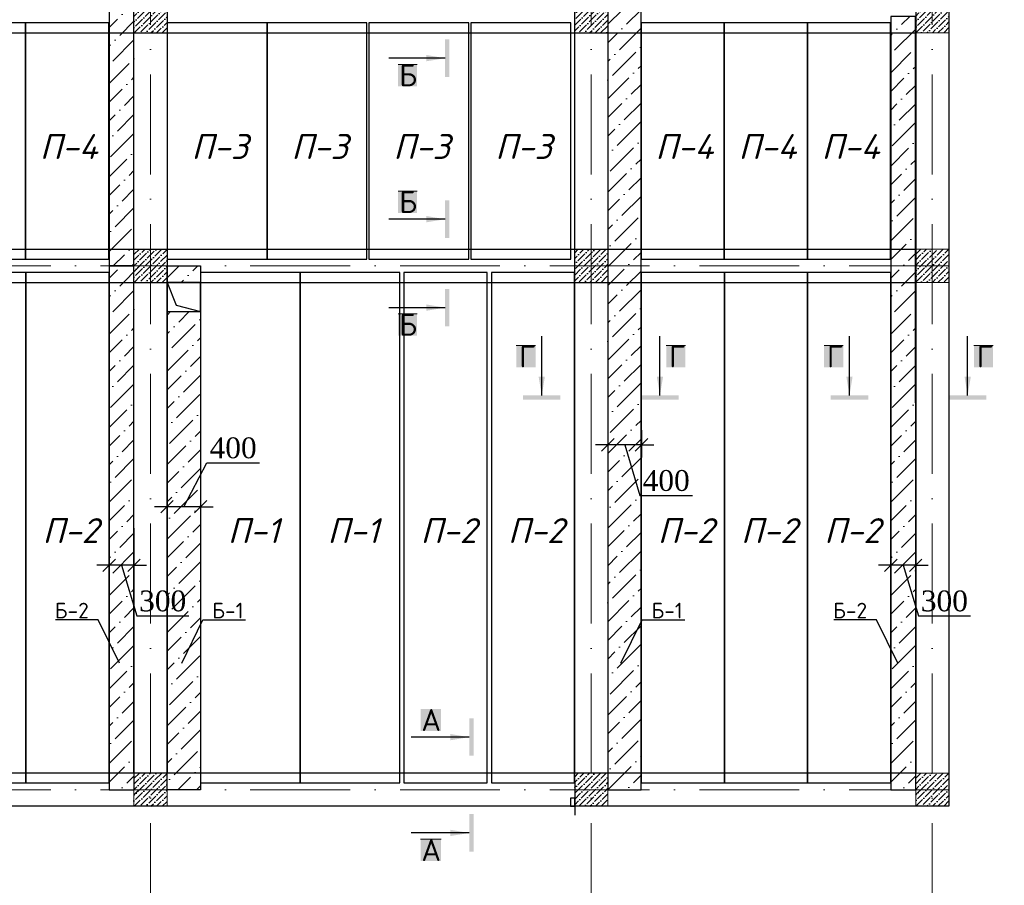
# Model space of a CAD drawing. Header units: millimetres. Extents: x 363306 to 7757304, y 1022887 to 1207196.
# Tile 626 of 656: x 2147833 to 2159672, y 1069010 to 1079419. Entities that reach past the tile are written whole.
import ezdxf

# ---------------------------------------------------------------- set-up
doc = ezdxf.new("R2010")
doc.units = ezdxf.units.MM
doc.linetypes.add('ACAD_ISO10W100', pattern=[18, 12, -3, 0, -3])
doc.layers.add('.', color=7, linetype='Continuous', lineweight=15)
doc.layers.add('размеры', color=12, linetype='Continuous', lineweight=15)
for name, color, linetype in [('0 @ 100', 7, 'Continuous'), ('PDF3_0', 7, 'Continuous'), ('PDF3_Text', 7, 'Continuous')]:
    doc.layers.add(name, color=color, linetype=linetype)
doc.styles.add('Arial Gyr', font='arial.ttf')
doc.styles.add('iso', font='isocpeur.TTF')
doc.styles.add('PDF ISOCPEUR', font='isocpeur.TTF')
doc.styles.add('PDF ISOCPEUR Italic', font='isocpeui.ttf')
doc.styles.add('WMF-Times New Roman0', font='times.ttf')
doc.styles.add('ГОСТ 2.304', font='isocpeui.ttf')
doc.dimstyles.new('Copy of 9580548', dxfattribs={"dimtxt": 150, "dimasz": 150, "dimexe": 150, "dimexo": 20, "dimgap": 80, "dimtad": 1, "dimtxsty": 'Arial Gyr', "dimblk": 'OBLIQUE', "dimcen": 5, "dimdle": 150, "dimadec": 0, "dimazin": 0, "dimtfac": 1, "dimtmove": 0, "dimatfit": 1, "dimldrblk": 'OBLIQUE', "dimfxl": 0, "dimarcsym": 0})

# ---------------------------------------------------------------- blocks, each defined once
blk = doc.blocks.new('_Oblique')
at = {"color": 0, "linetype": 'ByBlock', "lineweight": -2}
blk.add_line((-0.5, -0.5), (0.5, 0.5), dxfattribs=at)
blk = doc.blocks.new('*D2206')
at = {"color": 0, "linetype": 'ByBlock', "lineweight": -2, "transparency": 16777216}
for p, q in [((2149807, 1073563), (2150081, 1074092)), ((2150081, 1074092), (2150716, 1074092)), ((2149605, 1073583), (2149605, 1073713)), ((2150009, 1073583), (2150009, 1073713)), ((2149605, 1073563), (2149455, 1073563)), ((2150009, 1073563), (2149605, 1073563)), ((2150009, 1073563), (2149605, 1073563)), ((2150009, 1073563), (2150159, 1073563))]:
    blk.add_line(p, q, dxfattribs=at)
at = {"layer": 'Defpoints', "color": 0, "linetype": 'ByBlock', "lineweight": 30, "transparency": 16777216}
for p in [(2149605, 1073563), (2149605, 1073563), (2150009, 1073563)]:
    blk.add_point(p, dxfattribs=at)
at = {"color": 0, "linetype": 'ByBlock', "lineweight": -2, "transparency": 16777216, "xscale": 150, "yscale": 150, "zscale": 150}
blk.add_blockref('_Oblique', (2149605, 1073563), dxfattribs=at)
at = {"color": 0, "linetype": 'ByBlock', "lineweight": -2, "transparency": 16777216, "xscale": 150, "yscale": 150, "zscale": 150, "rotation": 180}
blk.add_blockref('_Oblique', (2150009, 1073563), dxfattribs=at)
at = {"color": 0, "linetype": 'ByBlock', "lineweight": 0, "transparency": 16777216, "insert": (2150399, 1074269), "char_height": 250, "attachment_point": 5, "style": 'WMF-Times New Roman0'}
blk.add_mtext('400', dxfattribs=at)
blk = doc.blocks.new('*D2218')
at = {"color": 0, "linetype": 'ByBlock', "lineweight": -2, "transparency": 16777216}
for p, q in [((2148909, 1073037), (2148909, 1072708)), ((2149207, 1073037), (2149207, 1072708)), ((2148909, 1072858), (2148759, 1072858)), ((2149207, 1072858), (2148909, 1072858)), ((2149207, 1072858), (2148909, 1072858)), ((2149058, 1072858), (2149240, 1072251)), ((2149207, 1072858), (2149357, 1072858)), ((2149240, 1072251), (2149865, 1072251))]:
    blk.add_line(p, q, dxfattribs=at)
at = {"layer": 'Defpoints', "color": 0, "linetype": 'ByBlock', "lineweight": 30, "transparency": 16777216}
for p in [(2148909, 1073057), (2149207, 1073057), (2148909, 1072858)]:
    blk.add_point(p, dxfattribs=at)
at = {"color": 0, "linetype": 'ByBlock', "lineweight": -2, "transparency": 16777216, "xscale": 150, "yscale": 150, "zscale": 150}
blk.add_blockref('_Oblique', (2148909, 1072858), dxfattribs=at)
at = {"color": 0, "linetype": 'ByBlock', "lineweight": -2, "transparency": 16777216, "xscale": 150, "yscale": 150, "zscale": 150, "rotation": 180}
blk.add_blockref('_Oblique', (2149207, 1072858), dxfattribs=at)
at = {"color": 0, "linetype": 'ByBlock', "lineweight": 0, "transparency": 16777216, "insert": (2149552, 1072428), "char_height": 250, "attachment_point": 5, "style": 'WMF-Times New Roman0'}
blk.add_mtext('300', dxfattribs=at)
blk = doc.blocks.new('*D2220')
at = {"color": 0, "linetype": 'ByBlock', "lineweight": -2, "transparency": 16777216}
for p, q in [((2158308, 1073037), (2158308, 1072708)), ((2158606, 1073037), (2158606, 1072708)), ((2158308, 1072858), (2158158, 1072858)), ((2158606, 1072858), (2158308, 1072858)), ((2158606, 1072858), (2158308, 1072858)), ((2158457, 1072858), (2158639, 1072251)), ((2158606, 1072858), (2158756, 1072858)), ((2158639, 1072251), (2159264, 1072251))]:
    blk.add_line(p, q, dxfattribs=at)
at = {"layer": 'Defpoints', "color": 0, "linetype": 'ByBlock', "lineweight": 30, "transparency": 16777216}
for p in [(2158308, 1073057), (2158606, 1073057), (2158308, 1072858)]:
    blk.add_point(p, dxfattribs=at)
at = {"color": 0, "linetype": 'ByBlock', "lineweight": -2, "transparency": 16777216, "xscale": 150, "yscale": 150, "zscale": 150}
blk.add_blockref('_Oblique', (2158308, 1072858), dxfattribs=at)
at = {"color": 0, "linetype": 'ByBlock', "lineweight": -2, "transparency": 16777216, "xscale": 150, "yscale": 150, "zscale": 150, "rotation": 180}
blk.add_blockref('_Oblique', (2158606, 1072858), dxfattribs=at)
at = {"color": 0, "linetype": 'ByBlock', "lineweight": 0, "transparency": 16777216, "insert": (2158951, 1072428), "char_height": 250, "attachment_point": 5, "style": 'WMF-Times New Roman0'}
blk.add_mtext('300', dxfattribs=at)
blk = doc.blocks.new('*D2221')
at = {"color": 0, "linetype": 'ByBlock', "lineweight": -2, "transparency": 16777216}
for p, q in [((2154905, 1074485), (2154905, 1074156)), ((2155309, 1074485), (2155309, 1074156)), ((2154905, 1074306), (2154755, 1074306)), ((2155309, 1074306), (2154905, 1074306)), ((2155309, 1074306), (2154905, 1074306)), ((2155107, 1074306), (2155289, 1073699)), ((2155309, 1074306), (2155459, 1074306)), ((2155289, 1073699), (2155923, 1073699))]:
    blk.add_line(p, q, dxfattribs=at)
at = {"layer": 'Defpoints', "color": 0, "linetype": 'ByBlock', "lineweight": 30, "transparency": 16777216}
for p in [(2154905, 1074505), (2155309, 1074505), (2154905, 1074306)]:
    blk.add_point(p, dxfattribs=at)
at = {"color": 0, "linetype": 'ByBlock', "lineweight": -2, "transparency": 16777216, "xscale": 150, "yscale": 150, "zscale": 150}
blk.add_blockref('_Oblique', (2154905, 1074306), dxfattribs=at)
at = {"color": 0, "linetype": 'ByBlock', "lineweight": -2, "transparency": 16777216, "xscale": 150, "yscale": 150, "zscale": 150, "rotation": 180}
blk.add_blockref('_Oblique', (2155309, 1074306), dxfattribs=at)
at = {"color": 0, "linetype": 'ByBlock', "lineweight": 0, "transparency": 16777216, "insert": (2155606, 1073876), "char_height": 250, "attachment_point": 5, "style": 'WMF-Times New Roman0'}
blk.add_mtext('400', dxfattribs=at)

msp = doc.modelspace()

# ---------------------------------------------------------------- hatches: boundary and pattern name
at = {"layer": '.', "ltscale": 100, "true_color": 0x636466}
h = msp.add_hatch(dxfattribs=at)
h.set_pattern_fill('ANSI36', color=251, scale=50)
h.set_pattern_definition([(45, (322899.79, -58568.22), (84.189901, 308.696304), [396.875, -79.375, 0, -79.375])])
edge = h.paths.add_edge_path()
edge.add_line((2149309.565, 1085759.654), (2148905.804, 1085759.654))
edge.add_line((2148905.804, 1085639.58), (2148907.681, 1076474.065))
edge.add_line((2148907.684, 1076459.654), (2149311.445, 1076459.654))
edge.add_line((2149206.794, 1076459.654), (2149204.913, 1085639.549))
h = msp.add_hatch(dxfattribs=at)
h.set_pattern_fill('ANSI36', color=251, scale=50)
h.set_pattern_definition([(45, (2154905.82, 1070159.65), (84.19, 308.6963), [396.875, -79.375, 0, -79.375])])
h.paths.add_polyline_path([(2155305.818, 1079538.988), (2154905.818, 1079538.988), (2154905.818, 1076259.654), (2155305.818, 1076259.654)])
h.paths.add_polyline_path([(2155305.818, 1076259.654), (2154905.818, 1076259.654), (2154905.818, 1070359.654), (2155305.818, 1070359.654)])
h.paths.add_polyline_path([(2155305.818, 1070359.654), (2154905.818, 1070359.654), (2154905.818, 1070159.654), (2155305.818, 1070159.654)])
h = msp.add_hatch(dxfattribs=at)
h.set_pattern_fill('ANSI36', color=251, scale=50)
h.set_pattern_definition([(45, (332299.79, -67868.22), (84.189901, 308.696304), [396.875, -79.375, 0, -79.375])])
edge = h.paths.add_edge_path()
edge.add_line((2158657.221, 1079459.654), (2158253.46, 1079459.654))
edge.add_line((2158305.804, 1079459.654), (2158307.684, 1070039.58))
edge.add_line((2158307.684, 1070159.654), (2158711.445, 1070159.654))
edge.add_line((2158606.794, 1070039.549), (2158605.818, 1079459.654))
h = msp.add_hatch(dxfattribs=at)
h.set_pattern_fill('ANSI36', color=251, scale=50)
h.set_pattern_definition([(45, (322900.67, -67868.22), (84.189901, 308.696304), [396.875, -79.375, 0, -79.375])])
edge = h.paths.add_edge_path()
edge.add_line((2149310.445, 1076459.654), (2148906.684, 1076459.654))
edge.add_line((2148906.684, 1076339.58), (2148908.565, 1070039.58))
edge.add_line((2148908.565, 1070159.654), (2149312.326, 1070159.654))
edge.add_line((2149207.674, 1070039.549), (2149205.794, 1076339.549))
h = msp.add_hatch(dxfattribs=at)
h.set_pattern_fill('ANSI36', color=251, scale=50)
h.set_pattern_definition([(45, (2149605.82, 1079459.65), (84.19, 308.6963), [396.875, -79.375, 0, -79.375])])
h.paths.add_polyline_path([(2150005.818, 1070159.654), (2149605.818, 1070159.654), (2149605.818, 1070359.654), (2150005.818, 1070359.654)])
h.paths.add_polyline_path([(2150005.818, 1070359.654), (2149605.818, 1070359.654), (2149605.818, 1075909.654), (2150005.818, 1075909.654)])
h.paths.add_polyline_path([(2150005.818, 1076259.654), (2149605.818, 1076259.654), (2149605.818, 1076459.654), (2150005.818, 1076459.654)])
at = {"ltscale": 100}
h = msp.add_hatch(dxfattribs=at)
h.set_pattern_fill('ANSI36', color=256, scale=15, style=0)
h.set_pattern_definition([(45, (-14903356.733, 10262489.654), (25.25697034, 92.60889125), [119.0625, -23.8125, 0, -23.8125])])
h.paths.add_polyline_path([(2149605.818, 1079659.654), (2149205.818, 1079659.654), (2149205.818, 1079259.654), (2149605.818, 1079259.654)])
h = msp.add_hatch(dxfattribs=at)
h.set_pattern_fill('ANSI36', color=256, scale=15, style=0)
h.set_pattern_definition([(45, (-14908456.733, 10262489.654), (25.25697034, 92.60889125), [119.0625, -23.8125, 0, -23.8125])])
h.paths.add_polyline_path([(2154905.818, 1079659.654), (2154505.818, 1079659.654), (2154505.818, 1079259.654), (2154905.818, 1079259.654)])
h = msp.add_hatch(dxfattribs=at)
h.set_pattern_fill('ANSI36', color=256, scale=15, style=0)
h.set_pattern_definition([(45, (-14913156.733, 10262489.654), (25.25697034, 92.60889125), [119.0625, -23.8125, 0, -23.8125])])
h.paths.add_polyline_path([(2159005.818, 1079659.654), (2158605.818, 1079659.654), (2158605.818, 1079259.654), (2159005.818, 1079259.654)])
h = msp.add_hatch(dxfattribs=at)
h.set_pattern_fill('ANSI36', color=256, scale=15, style=0)
h.set_pattern_definition([(45, (-14903356.733, 10259489.654), (25.25697034, 92.60889125), [119.0625, -23.8125, 0, -23.8125])])
h.paths.add_polyline_path([(2149605.818, 1076659.654), (2149205.818, 1076659.654), (2149205.818, 1076259.654), (2149605.818, 1076259.654)])
h = msp.add_hatch(dxfattribs=at)
h.set_pattern_fill('ANSI36', color=256, scale=15, style=0)
h.set_pattern_definition([(45, (-14889256.733, 10259489.654), (25.25697034, 92.60889125), [119.0625, -23.8125, 0, -23.8125])])
h.paths.add_polyline_path([(2154905.818, 1076659.654), (2154505.818, 1076659.654), (2154505.818, 1076259.654), (2154905.818, 1076259.654)])
h = msp.add_hatch(dxfattribs=at)
h.set_pattern_fill('ANSI36', color=256, scale=15, style=0)
h.set_pattern_definition([(45, (-14913156.733, 10259489.654), (25.25697034, 92.60889125), [119.0625, -23.8125, 0, -23.8125])])
h.paths.add_polyline_path([(2159005.818, 1076659.654), (2158605.818, 1076659.654), (2158605.818, 1076259.654), (2159005.818, 1076259.654)])
h = msp.add_hatch(dxfattribs=at)
h.set_pattern_fill('ANSI36', color=256, scale=15, style=0)
h.set_pattern_definition([(45, (-14903356.733, 10253189.654), (25.25697034, 92.60889125), [119.0625, -23.8125, 0, -23.8125])])
h.paths.add_polyline_path([(2149605.818, 1070359.654), (2149205.818, 1070359.654), (2149205.818, 1069959.654), (2149605.818, 1069959.654)])
h = msp.add_hatch(dxfattribs=at)
h.set_pattern_fill('ANSI36', color=256, scale=15, style=0)
h.set_pattern_definition([(45, (-14889256.733, 10253189.654), (25.25697034, 92.60889125), [119.0625, -23.8125, 0, -23.8125])])
h.paths.add_polyline_path([(2154905.818, 1070359.654), (2154505.818, 1070359.654), (2154505.818, 1069959.654), (2154905.818, 1069959.654)])
h = msp.add_hatch(dxfattribs=at)
h.set_pattern_fill('ANSI36', color=256, scale=15, style=0)
h.set_pattern_definition([(45, (-14913156.733, 10253189.654), (25.25697034, 92.60889125), [119.0625, -23.8125, 0, -23.8125])])
h.paths.add_polyline_path([(2159005.818, 1070359.654), (2158605.818, 1070359.654), (2158605.818, 1069959.654), (2159005.818, 1069959.654)])

# ---------------------------------------------------------------- linework, layer by layer
at = {"color": 1, "linetype": 'ACAD_ISO10W100', "lineweight": 9, "ltscale": 100}
for p, q in [((2149405.818, 1085959.654, 0), (2149405.818, 1067284.109, 0)), ((2154705.818, 1085959.654, 0), (2154705.818, 1067284.109, 0)), ((2158805.818, 1085959.654, 0), (2158805.818, 1067284.109, 0)), ((2159005.818, 1076459.654, 0), (2130240.783, 1076459.654, 0)), ((2159005.818, 1070159.654, 0), (2130240.783, 1070159.654, 0))]:
    msp.add_line(p, q, dxfattribs=at)
at = {"color": 0, "ltscale": 100}
for p, q in [((2149205.818, 1070359.654, 0), (2149205.818, 1085559.654, 0)), ((2149605.818, 1085559.654, 0), (2149605.818, 1070359.654, 0)), ((2154505.818, 1070359.654, 0), (2154505.818, 1085559.654, 0)), ((2154905.818, 1085559.654, 0), (2154905.818, 1070359.654, 0)), ((2132705.818, 1079259.654, 0), (2158605.818, 1079259.654, 0)), ((2132705.818, 1076659.654, 0), (2158605.818, 1076659.654, 0)), ((2132705.818, 1076259.654, 0), (2158605.818, 1076259.654, 0)), ((2149605.818, 1076259.654, 0), (2149713.108, 1075987.393, 0)), ((2149713.108, 1075987.393, 0), (2150005.818, 1075909.654, 0))]:
    msp.add_line(p, q, dxfattribs=at)
at = {"ltscale": 100}
msp.add_line((2154505.818, 1070259.654, 0), (2154505.818, 1069959.654, 0), dxfattribs=at)
at = {"color": 0, "ltscale": 100, "elevation": 0}
for points in [[(2132305.818, 1085959.654), (2159005.818, 1085959.654), (2159005.818, 1069959.654), (2132305.818, 1069959.654)], [(2158605.818, 1070359.654), (2132705.818, 1070359.654), (2132705.818, 1085559.654), (2158605.818, 1085559.654)]]:
    msp.add_lwpolyline(points, close=True, dxfattribs=at)
at = {"color": 3, "lineweight": 30, "ltscale": 100, "elevation": 0}
for points in [[(2149204.877, 1085759.654), (2148905.804, 1085759.654), (2148907.684, 1076459.654), (2149206.758, 1076459.654)], [(2154905.818, 1070159.654), (2155305.818, 1070159.654), (2155305.818, 1079538.988), (2154905.818, 1079538.988)], [(2158604.877, 1079459.654), (2158305.804, 1079459.654), (2158307.684, 1070159.654), (2158606.758, 1070159.654)], [(2149205.758, 1076459.654), (2148906.684, 1076459.654), (2148908.565, 1070159.654), (2149207.638, 1070159.654)], [(2149605.818, 1076459.654), (2150005.818, 1076459.654), (2150005.818, 1070159.654), (2149605.818, 1070159.654)], [(2150005.818, 1076259.654), (2149605.818, 1076259.654), (2149605.818, 1075909.654), (2150005.818, 1075909.654)]]:
    msp.add_lwpolyline(points, close=True, dxfattribs=at)
at = {"color": 5, "elevation": 0}
msp.add_lwpolyline([(2154505.818, 1070059.654), (2154455.818, 1070059.654), (2154455.818, 1069959.654), (2154505.818, 1069959.654)], close=True, dxfattribs=at)
at = {"color": 252, "ltscale": 100, "elevation": 0}
for points in [[(2149205.818, 1069959.655), (2149205.818, 1069959.654)], [(2154505.818, 1069959.654), (2154505.818, 1069852.654)], [(2154905.818, 1069959.654), (2154905.818, 1069959.654)]]:
    msp.add_lwpolyline(points, dxfattribs=at)
at = {"layer": 'PDF3_0', "color": 177, "lineweight": 30, "true_color": 0x283188, "elevation": 0}
for points in [[(2147904.232, 1079379.654), (2146905.025, 1079379.654), (2146905.025, 1076539.427), (2147904.232, 1076539.427)], [(2148903.439, 1079379.654), (2147904.232, 1079379.654), (2147904.232, 1076539.427), (2148903.439, 1076539.427)], [(2150806.564, 1079379.654), (2149605.818, 1079379.654), (2149605.818, 1076539.427), (2150806.564, 1076539.427)], [(2152007.311, 1079379.654), (2150806.564, 1079379.654), (2150806.564, 1076539.427), (2152007.311, 1076539.427)], [(2153233.058, 1079379.654), (2152032.311, 1079379.654), (2152032.311, 1076539.427), (2153233.058, 1076539.427)], [(2154458.804, 1079379.654), (2153258.058, 1079379.654), (2153258.058, 1076539.427), (2154458.804, 1076539.427)], [(2156305.025, 1079379.654), (2155305.818, 1079379.654), (2155305.818, 1076539.427), (2156305.025, 1076539.427)], [(2157304.232, 1079379.654), (2156305.025, 1079379.654), (2156305.025, 1076539.427), (2157304.232, 1076539.427)], [(2158303.439, 1079379.654), (2157304.232, 1079379.654), (2157304.232, 1076539.427), (2158303.439, 1076539.427)], [(2147907.943, 1076379.729), (2146907.32, 1076379.729), (2146907.32, 1070240.527), (2147907.943, 1070240.527)], [(2148908.565, 1076379.729), (2147907.943, 1076379.729), (2147907.943, 1070240.527), (2148908.565, 1070240.527)], [(2151205.025, 1076379.729), (2150005.818, 1076379.729), (2150005.818, 1070240.527), (2151205.025, 1070240.527)], [(2152403.321, 1076379.729), (2151204.114, 1076379.729), (2151204.114, 1070240.527), (2152403.321, 1070240.527)], [(2153453.943, 1076379.729), (2152453.321, 1076379.729), (2152453.321, 1070240.527), (2153453.943, 1070240.527)], [(2154504.566, 1076379.729), (2153503.943, 1076379.729), (2153503.943, 1070240.527), (2154504.566, 1070240.527)], [(2156306.44, 1076379.729), (2155305.818, 1076379.729), (2155305.818, 1070240.527), (2156306.44, 1070240.527)], [(2157307.062, 1076379.729), (2156306.44, 1076379.729), (2156306.44, 1070240.527), (2157307.062, 1070240.527)], [(2158307.684, 1076379.729), (2157307.062, 1076379.729), (2157307.062, 1070240.527), (2158307.684, 1070240.527)]]:
    msp.add_lwpolyline(points, close=True, dxfattribs=at)
at = {"layer": 'PDF3_0', "lineweight": 25, "elevation": 0}
for points in [[(2152948.286, 1078956.14), (2152269.402, 1078956.14)], [(2152948.286, 1077019.878), (2152269.402, 1077019.878)], [(2152948.286, 1075956.14), (2152269.402, 1075956.14)], [(2154110.265, 1074901.661), (2154110.265, 1075614.412)], [(2155530.573, 1074901.661), (2155530.573, 1075614.412)], [(2157810.265, 1074901.661), (2157810.265, 1075614.412)], [(2159230.573, 1074901.661), (2159230.573, 1075614.412)], [(2149030.959, 1071683.235), (2148776.148, 1072202.643), (2148262.937, 1072202.643)], [(2149780.676, 1071683.235), (2150035.487, 1072202.643), (2150548.698, 1072202.643)], [(2155062.242, 1071683.235), (2155317.054, 1072202.643), (2155830.265, 1072202.643)], [(2158389.526, 1071683.235), (2158134.715, 1072202.643), (2157621.504, 1072202.643)], [(2153237.302, 1070792.231), (2152541.485, 1070792.231)], [(2153237.302, 1069639.206), (2152541.485, 1069639.206)]]:
    msp.add_lwpolyline(points, dxfattribs=at)
at = {"layer": 'PDF3_0', "color": 7, "lineweight": 0, "true_color": 0xffffff, "elevation": 0}
for points in [[(2152381.78, 1078882.248), (2152611.153, 1078882.248)], [(2152381.78, 1077358.551), (2152611.153, 1077358.551)], [(2152381.78, 1075882.248), (2152611.153, 1075882.248)], [(2153803.921, 1075500.495), (2154034.834, 1075500.495)], [(2155606.004, 1075500.495), (2155836.917, 1075500.495)], [(2157503.921, 1075500.495), (2157734.834, 1075500.495)], [(2159306.004, 1075500.495), (2159536.917, 1075500.495)], [(2152653.863, 1069565.314), (2152898.63, 1069565.314)]]:
    msp.add_lwpolyline(points, dxfattribs=at)
at = {"layer": 'PDF3_0', "transparency": 33554559}
for points in [[(2153000.626, 1078731.385, 0), (2153000.626, 1079182.435, 0), (2152948.286, 1078731.385, 0)], [(2153000.626, 1079182.435, 0), (2152948.286, 1078731.385, 0), (2152948.286, 1079182.435, 0)], [(2152948.286, 1078956.14, 0), (2152723.531, 1078994.626, 0), (2152723.531, 1078919.194, 0)], [(2152948.286, 1077246.173, 0), (2152948.286, 1076795.123, 0), (2153000.626, 1077246.173, 0)], [(2152948.286, 1076795.123, 0), (2153000.626, 1077246.173, 0), (2153000.626, 1076795.123, 0)], [(2152948.286, 1077019.878, 0), (2152723.531, 1077058.364, 0), (2152723.531, 1076982.932, 0)], [(2153000.626, 1075731.385, 0), (2153000.626, 1076182.435, 0), (2152948.286, 1075731.385, 0)], [(2153000.626, 1076182.435, 0), (2152948.286, 1075731.385, 0), (2152948.286, 1076182.435, 0)], [(2152948.286, 1075956.14, 0), (2152723.531, 1075994.626, 0), (2152723.531, 1075919.194, 0)], [(2154110.265, 1074901.661, 0), (2154147.211, 1075126.416, 0), (2154071.78, 1075126.416, 0)], [(2155530.573, 1074901.661, 0), (2155569.058, 1075126.416, 0), (2155493.627, 1075126.416, 0)], [(2157810.265, 1074901.661, 0), (2157847.211, 1075126.416, 0), (2157771.78, 1075126.416, 0)], [(2159230.573, 1074901.661, 0), (2159269.058, 1075126.416, 0), (2159193.627, 1075126.416, 0)], [(2153883.971, 1074849.321, 0), (2154335.021, 1074849.321, 0), (2153883.971, 1074901.661, 0)], [(2154335.021, 1074849.321, 0), (2153883.971, 1074901.661, 0), (2154335.021, 1074901.661, 0)], [(2155755.328, 1074901.661, 0), (2155305.818, 1074901.661, 0), (2155755.328, 1074849.321, 0)], [(2155305.818, 1074901.661, 0), (2155755.328, 1074849.321, 0), (2155305.818, 1074849.321, 0)], [(2157583.971, 1074849.321, 0), (2158035.021, 1074849.321, 0), (2157583.971, 1074901.661, 0)], [(2158035.021, 1074849.321, 0), (2157583.971, 1074901.661, 0), (2158035.021, 1074901.661, 0)], [(2159455.328, 1074901.661, 0), (2159005.818, 1074901.661, 0), (2159455.328, 1074849.321, 0)], [(2159005.818, 1074901.661, 0), (2159455.328, 1074849.321, 0), (2159005.818, 1074849.321, 0)], [(2153237.302, 1071016.986, 0), (2153237.302, 1070567.476, 0), (2153289.643, 1071016.986, 0)], [(2153237.302, 1070567.476, 0), (2153289.643, 1071016.986, 0), (2153289.643, 1070567.476, 0)], [(2153237.302, 1070792.231, 0), (2153011.008, 1070829.177, 0), (2153011.008, 1070753.746, 0)], [(2153289.643, 1069414.451, 0), (2153289.643, 1069865.501, 0), (2153237.302, 1069414.451, 0)], [(2153289.643, 1069865.501, 0), (2153237.302, 1069414.451, 0), (2153237.302, 1069865.501, 0)], [(2153237.302, 1069639.206, 0), (2153011.008, 1069677.692, 0), (2153011.008, 1069602.26, 0)]]:
    msp.add_solid(points, dxfattribs=at)
at = {"layer": 'PDF3_0', "color": 7, "true_color": 0xffffff, "transparency": 33554559}
for points in [[(2152381.78, 1078619.007, 0), (2152611.153, 1078619.007, 0), (2152381.78, 1078882.248, 0)], [(2152611.153, 1078619.007, 0), (2152381.78, 1078882.248, 0), (2152611.153, 1078882.248, 0)], [(2152381.78, 1077095.31, 0), (2152611.153, 1077095.31, 0), (2152381.78, 1077358.551, 0)], [(2152611.153, 1077095.31, 0), (2152381.78, 1077358.551, 0), (2152611.153, 1077358.551, 0)], [(2152381.78, 1075619.007, 0), (2152611.153, 1075619.007, 0), (2152381.78, 1075882.248, 0)], [(2152611.153, 1075619.007, 0), (2152381.78, 1075882.248, 0), (2152611.153, 1075882.248, 0)], [(2153803.921, 1075238.794, 0), (2154034.834, 1075238.794, 0), (2153803.921, 1075500.495, 0)], [(2154034.834, 1075238.794, 0), (2153803.921, 1075500.495, 0), (2154034.834, 1075500.495, 0)], [(2155606.004, 1075238.794, 0), (2155836.917, 1075238.794, 0), (2155606.004, 1075500.495, 0)], [(2155836.917, 1075238.794, 0), (2155606.004, 1075500.495, 0), (2155836.917, 1075500.495, 0)], [(2157503.921, 1075238.794, 0), (2157734.834, 1075238.794, 0), (2157503.921, 1075500.495, 0)], [(2157734.834, 1075238.794, 0), (2157503.921, 1075500.495, 0), (2157734.834, 1075500.495, 0)], [(2159306.004, 1075238.794, 0), (2159536.917, 1075238.794, 0), (2159306.004, 1075500.495, 0)], [(2159536.917, 1075238.794, 0), (2159306.004, 1075500.495, 0), (2159536.917, 1075500.495, 0)], [(2152653.863, 1070866.123, 0), (2152898.63, 1070866.123, 0), (2152653.863, 1071129.364, 0)], [(2152898.63, 1070866.123, 0), (2152653.863, 1071129.364, 0), (2152898.63, 1071129.364, 0)], [(2152653.863, 1069302.074, 0), (2152898.63, 1069302.074, 0), (2152653.863, 1069565.314, 0)], [(2152898.63, 1069302.074, 0), (2152653.863, 1069565.314, 0), (2152898.63, 1069565.314, 0)]]:
    msp.add_solid(points, dxfattribs=at)
at = {"layer": 'размеры', "ltscale": 5, "elevation": 0}
for points in [[(2149205.818, 1079259.654), (2149605.818, 1079259.654), (2149605.818, 1079659.654), (2149205.818, 1079659.654)], [(2154505.818, 1079259.654), (2154905.818, 1079259.654), (2154905.818, 1079659.654), (2154505.818, 1079659.654)], [(2158605.818, 1079259.654), (2159005.818, 1079259.654), (2159005.818, 1079659.654), (2158605.818, 1079659.654)], [(2149205.818, 1076259.654), (2149605.818, 1076259.654), (2149605.818, 1076659.654), (2149205.818, 1076659.654)], [(2154505.818, 1076259.654), (2154905.818, 1076259.654), (2154905.818, 1076659.654), (2154505.818, 1076659.654)], [(2158605.818, 1076259.654), (2159005.818, 1076259.654), (2159005.818, 1076659.654), (2158605.818, 1076659.654)], [(2149205.818, 1069959.654), (2149605.818, 1069959.654), (2149605.818, 1070359.654), (2149205.818, 1070359.654)], [(2154505.818, 1069959.654), (2154905.818, 1069959.654), (2154905.818, 1070359.654), (2154505.818, 1070359.654)], [(2158605.818, 1069959.654), (2159005.818, 1069959.654), (2159005.818, 1070359.654), (2158605.818, 1070359.654)]]:
    msp.add_lwpolyline(points, close=True, dxfattribs=at)

# ---------------------------------------------------------------- texts
at = {"color": 0, "lineweight": -2, "ltscale": 5, "insert": (1348958.4, 1070865.149), "char_height": 300, "width": 17773.54363, "attachment_point": 1, "style": 'iso'}
msp.add_mtext('\\pi7162.827;{\\fISOCPEUR|b0|i1|c204|p34;Примечание:\\P\\pi0;1. \\C256;Данный лист читать совместно с листами\\C0; КP- \\P2. Горизонтальные сетки СГ-1, СГ-2, СГ-3  устраиваются по длине в стенах и в перегородках, через каждый 600 мм расстояние по высоте.\\P\\C256;3. Стены  выполнить из газоблока изготавливается автоклавным методом D600/\\PКладку выполнить с применением однорядной перевязки\\P5.Контроль качества материалов и работ выполнять согласно указаниям \\PКМК 2.01.03-19, КМК 3.03.01-98 и ППР.\\P6. Все внутренние дверные отверстие монтажировать на отм. +2,100.\\P7. Прочность клеевого состава или раствора должна обеспечить величину нормального сцепления не менее 1,2 кгс/см².}', dxfattribs=at)
at = {"layer": '0 @ 100', "color": 7, "insert": (761996.908, 1075986.433), "char_height": 318.940213, "width": 19697.5359, "attachment_point": 4, "style": 'ГОСТ 2.304'}
msp.add_mtext('\\pi5457.36288;{\\fISOCPEUR|b1|i1|c204|p34;Характеристика участка строительства:\\P\\pi0;\\P}Расчетная зимняя температура воздух 15 °С.\\PСкоростной напор ветра   - 38кг/м2.\\PВес снегового покрова    - 50кг/м2.\\PКлассификация зданий по функциональной пожарной опасности - Ф 4.1 \\PКоэффициент надежности по назначению - 0.95\\P\\P^IПроектом разработано подъёмник для мало мобильных граждан населения грузоподъемностью 250 кг. скоростью 0,25 см/с. Двери шахт подъёмника противопожарные с пределом огнестойкости El 30. Подъёмники оборудованы кабинами габаритами 1500х1500 мм, ширина дверей кабины обеспечивает проезд инвалидной коляски. Для экстренных случаев подъёмник оснащен дополнительным аккумулятором и механическим спуском для безопасного спуска пассажира в нулевую отметку. Так же в дверях подъёмника установлены замки датчики которые открываются с ключевыми картами, чтобы открыть двери подъёмника.\\P^IС внешней и внутренней стороны наружных стен предусмотрено обшивка из аквапанелей толщиной 12,5мм с утеплением из минераловатной ваты на кварцевой основе, А =0,040 Вт/мС, толщиной 100мм. (по теплотехническому расчету). Наружная отделка из органическое стекло.\\P^IПодрядчик обязан предоставить заказчику сертификаты соответствия и пожарной безопасности на фасадную систему и все применяемые в данной системе материалы и изделия.\\PКонструкции, изделия и материалы применены по действующим стандартам, ТУ, сертификатам. На путях эвакуации используются отделочные материалы, соответствующие требованиям п. 5.25 ШНК 2.01.02-04.\\PОтделка стен с внутренней стороны окраска водоэмульсионными красками светлых тонов. Во внутренней и наружной отделке использованы современные отделочные материалы используемые на территории Республики Узбекистан.\\P^IКрыша - скатная из металлических профилированных листов с полимерными покрытиями с обеих сторон толщ.0,55мм по металлическим конструкциям.\\P^IПо периметру наружных стен устраивается бетонная отмостка. Бетон кл.В 7,5 шириной 1000 мм, толщиной 50 мм по гравийному основанию толщиной 100 мм -150 мм.\\P^IВсе строительно-монтажные работы вести согласно указаний соответствующих строительных норм и проекта производства работ (П.П.Р.) на основании ШНК 3.01.01 - 03 и КМК 3.01.02 - 00.', dxfattribs=at)
at = {"layer": 'PDF3_Text'}
for s, insert, char_height, attachment_point, style in [('Б', (2152611.153, 1078619.007, 0), 262.499, 9, 'PDF ISOCPEUR'), ('П-4', (2148770.731, 1077743.883, 0), 299.9997, 9, 'PDF ISOCPEUR Italic'), ('П-3', (2150580.27, 1077743.883, 0), 299.9997, 9, 'PDF ISOCPEUR Italic'), ('П-3', (2151781.016, 1077743.883, 0), 299.9997, 9, 'PDF ISOCPEUR Italic'), ('П-3', (2153006.763, 1077743.883, 0), 299.9997, 9, 'PDF ISOCPEUR Italic'), ('П-3', (2154232.51, 1077743.883, 0), 299.9997, 9, 'PDF ISOCPEUR Italic'), ('П-4', (2156172.317, 1077743.883, 0), 299.9997, 9, 'PDF ISOCPEUR Italic'), ('П-4', (2157171.524, 1077743.883, 0), 299.9997, 9, 'PDF ISOCPEUR Italic'), ('П-4', (2158170.731, 1077743.883, 0), 299.9997, 9, 'PDF ISOCPEUR Italic'), ('Б', (2152611.153, 1077095.31, 0), 262.499, 9, 'PDF ISOCPEUR'), ('Б', (2152611.153, 1075619.007, 0), 262.499, 9, 'PDF ISOCPEUR'), ('Г', (2154034.834, 1075238.794, 0), 262.499, 9, 'PDF ISOCPEUR'), ('Г', (2155836.917, 1075238.794, 0), 262.499, 9, 'PDF ISOCPEUR'), ('Г', (2157734.834, 1075238.794, 0), 262.499, 9, 'PDF ISOCPEUR'), ('Г', (2159536.917, 1075238.794, 0), 262.499, 9, 'PDF ISOCPEUR'), ('П-2', (2148782.332, 1073125.398, 0), 299.9997, 9, 'PDF ISOCPEUR Italic'), ('П-1', (2150955.639, 1073125.398, 0), 299.9997, 9, 'PDF ISOCPEUR Italic'), ('П-1', (2152153.935, 1073125.398, 0), 299.9997, 9, 'PDF ISOCPEUR Italic'), ('П-2', (2153327.711, 1073125.398, 0), 299.9997, 9, 'PDF ISOCPEUR Italic'), ('П-2', (2154378.333, 1073125.398, 0), 299.9997, 9, 'PDF ISOCPEUR Italic'), ('П-2', (2156180.208, 1073125.398, 0), 299.9997, 9, 'PDF ISOCPEUR Italic'), ('П-2', (2157180.83, 1073125.398, 0), 299.9997, 9, 'PDF ISOCPEUR Italic'), ('П-2', (2158181.452, 1073125.398, 0), 299.9997, 9, 'PDF ISOCPEUR Italic'), ('Б-2', (2148663.77, 1072220.312, 0), 187.4997, 9, 'PDF ISOCPEUR'), ('Б-1', (2150147.865, 1072220.312, 0), 187.4997, 7, 'PDF ISOCPEUR'), ('Б-1', (2155429.431, 1072220.312, 0), 187.4997, 7, 'PDF ISOCPEUR'), ('Б-2', (2158022.337, 1072220.312, 0), 187.4997, 9, 'PDF ISOCPEUR'), ('А', (2152898.63, 1070866.123, 0), 262.499, 9, 'PDF ISOCPEUR'), ('А', (2152898.63, 1069302.074, 0), 262.499, 9, 'PDF ISOCPEUR')]:
    msp.add_mtext(s, dxfattribs=dict(at, insert=insert, char_height=char_height, attachment_point=attachment_point, style=style))

# ---------------------------------------------------------------- dimensions: what is measured, and where the dimension line sits
at = {"linetype": 'ByBlock', "lineweight": 0}
for base, p1, p2, text, picture, middle in [((2154904.759, 1074305.62, 0), (2155308.52, 1074504.644, 0), (2154904.759, 1074504.524, 0), '400', '*D2221', (2155338.587, 1073876.294, 0)), ((2148908.565, 1072857.779, 0), (2149206.698, 1073056.803, 0), (2148908.565, 1073056.683, 0), '300', '*D2218', (2149289.578, 1072428.453, 0)), ((2158307.684, 1072857.779, 0), (2158605.818, 1073056.803, 0), (2158307.684, 1073056.683, 0), '300', '*D2220', (2158688.698, 1072428.453, 0))]:
    dim = msp.add_linear_dim(base=base, p1=p1, p2=p2, angle=180, text=text, dimstyle='Copy of 9580548', override={"dimtxt": 250, "dimgap": 50, "dimtxsty": 'WMF-Times New Roman0', "dimtmove": 1}, dxfattribs=at)
    dim.commit()
    dim.dimension.update_dxf_attribs({"geometry": picture, "text_midpoint": middle})
dim = msp.add_linear_dim(base=(2149604.759, 1073562.626, 0), p1=(2150008.52, 1073562.506, 0), p2=(2149604.759, 1073562.626, 0), angle=180, text='400', dimstyle='Copy of 9580548', override={"dimtxt": 250, "dimgap": 50, "dimtxsty": 'WMF-Times New Roman0', "dimtmove": 1}, dxfattribs=at)
dim.commit()
dim.dimension.update_dxf_attribs({"geometry": '*D2206', "text_midpoint": (2150131.265, 1074091.952, 0), "dimtype": 160})

doc.saveas('drawing.dxf')
